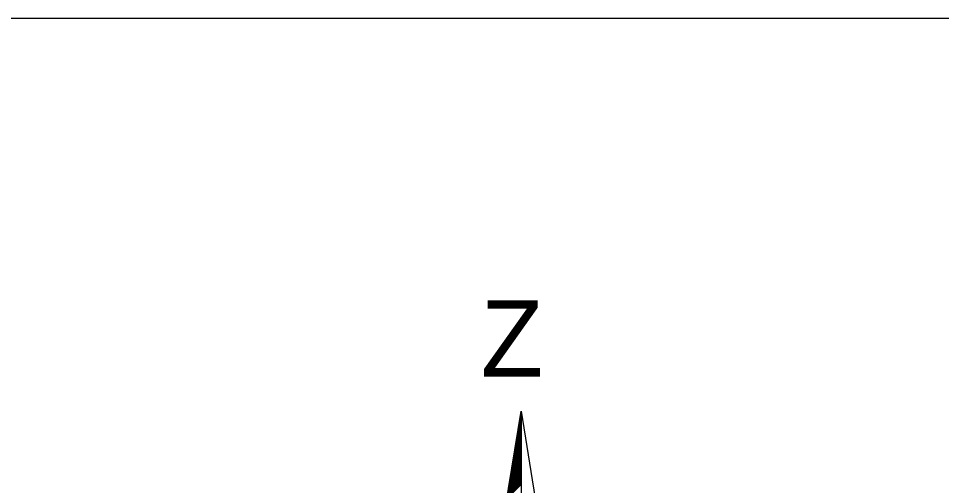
# Model space of a CAD drawing. Extents: x 576692 to 577659, y 273254 to 273799.
# Drawn here: x 577268.19 to 577280.31, y 273534.83 to 273540.97 of the extents above; entities that cross this region are included whole.
import ezdxf

# ---------------------------------------------------------------- set-up
doc = ezdxf.new("R2010")
doc.units = 0
doc.layers.add('RAMI_UZMR_####_####_#', color=7, linetype='Continuous')

msp = doc.modelspace()

# ---------------------------------------------------------------- linework, layer by layer
at = {"layer": 'RAMI_UZMR_####_####_#'}
for p, q in [((577273.898, 273530.306), (577274.794, 273535.81)), ((577274.786, 273535.765), (577274.794, 273535.772)), ((577274.787, 273535.77), (577274.794, 273535.776)), ((577274.79, 273535.791), (577274.794, 273535.794)), ((577274.79, 273535.786), (577274.794, 273535.79)), ((577274.793, 273535.808), (577274.794, 273535.808)), ((577274.794, 273535.81), (577274.794, 273529.41)), ((577274.794, 273535.81), (577275.566, 273531.065)), ((577274.762, 273535.618), (577274.794, 273535.649)), ((577274.762, 273535.614), (577274.794, 273535.646)), ((577274.765, 273535.635), (577274.794, 273535.663)), ((577274.766, 273535.639), (577274.794, 273535.667)), ((577274.769, 273535.657), (577274.794, 273535.682)), ((577274.77, 273535.662), (577274.794, 273535.686)), ((577274.772, 273535.678), (577274.794, 273535.7)), ((577274.773, 273535.682), (577274.794, 273535.704)), ((577274.776, 273535.7), (577274.794, 273535.718)), ((577274.777, 273535.705), (577274.794, 273535.722)), ((577274.779, 273535.722), (577274.794, 273535.736)), ((577274.78, 273535.726), (577274.794, 273535.74)), ((577274.783, 273535.748), (577274.794, 273535.758)), ((577274.783, 273535.743), (577274.794, 273535.754)), ((577274.738, 273535.466), (577274.794, 273535.522)), ((577274.741, 273535.484), (577274.794, 273535.537)), ((577274.742, 273535.488), (577274.794, 273535.541)), ((577274.744, 273535.505), (577274.794, 273535.554)), ((577274.745, 273535.51), (577274.794, 273535.559)), ((577274.748, 273535.531), (577274.794, 273535.577)), ((577274.748, 273535.527), (577274.794, 273535.573)), ((577274.751, 273535.548), (577274.794, 273535.591)), ((577274.752, 273535.553), (577274.794, 273535.595)), ((577274.754, 273535.57), (577274.794, 273535.609)), ((577274.755, 273535.575), (577274.794, 273535.614)), ((577274.758, 273535.591), (577274.794, 273535.627)), ((577274.759, 273535.597), (577274.794, 273535.631)), ((577274.716, 273535.332), (577274.794, 273535.41)), ((577274.717, 273535.337), (577274.794, 273535.414)), ((577274.719, 273535.354), (577274.794, 273535.428)), ((577274.72, 273535.358), (577274.794, 273535.432)), ((577274.722, 273535.375), (577274.794, 273535.446)), ((577274.724, 273535.38), (577274.794, 273535.45)), ((577274.726, 273535.397), (577274.794, 273535.465)), ((577274.727, 273535.402), (577274.794, 273535.468)), ((577274.73, 273535.423), (577274.794, 273535.486)), ((577274.73, 273535.418), (577274.794, 273535.482)), ((577274.734, 273535.445), (577274.794, 273535.505)), ((577274.734, 273535.441), (577274.794, 273535.501)), ((577274.737, 273535.462), (577274.794, 273535.518)), ((577274.691, 273535.181), (577274.794, 273535.283)), ((577274.692, 273535.186), (577274.794, 273535.287)), ((577274.694, 273535.202), (577274.794, 273535.302)), ((577274.695, 273535.207), (577274.794, 273535.306)), ((577274.698, 273535.224), (577274.794, 273535.319)), ((577274.699, 273535.229), (577274.794, 273535.324)), ((577274.702, 273535.25), (577274.794, 273535.342)), ((577274.702, 273535.246), (577274.794, 273535.338)), ((577274.706, 273535.272), (577274.794, 273535.36)), ((577274.706, 273535.267), (577274.794, 273535.356)), ((577274.709, 273535.289), (577274.794, 273535.374)), ((577274.71, 273535.294), (577274.794, 273535.378)), ((577274.713, 273535.315), (577274.794, 273535.396)), ((577274.713, 273535.31), (577274.794, 273535.392)), ((577274.666, 273535.03), (577274.794, 273535.157)), ((577274.667, 273535.034), (577274.794, 273535.161)), ((577274.67, 273535.051), (577274.794, 273535.174)), ((577274.671, 273535.056), (577274.794, 273535.178)), ((577274.674, 273535.078), (577274.794, 273535.197)), ((577274.674, 273535.073), (577274.794, 273535.193)), ((577274.678, 273535.099), (577274.794, 273535.215)), ((577274.678, 273535.094), (577274.794, 273535.211)), ((577274.681, 273535.116), (577274.794, 273535.229)), ((577274.682, 273535.121), (577274.794, 273535.233)), ((577274.684, 273535.138), (577274.794, 273535.247)), ((577274.685, 273535.142), (577274.794, 273535.251)), ((577274.688, 273535.159), (577274.794, 273535.265)), ((577274.689, 273535.164), (577274.794, 273535.269)), ((577274.646, 273534.905), (577274.794, 273535.052)), ((577274.646, 273534.9), (577274.794, 273535.048)), ((577274.649, 273534.922), (577274.794, 273535.066)), ((577274.65, 273534.926), (577274.794, 273535.07)), ((577274.652, 273534.943), (577274.794, 273535.084)), ((577274.654, 273534.948), (577274.794, 273535.088)), ((577274.656, 273534.965), (577274.794, 273535.102)), ((577274.657, 273534.97), (577274.794, 273535.106)), ((577274.66, 273534.991), (577274.794, 273535.124)), ((577274.66, 273534.986), (577274.794, 273535.121)), ((577274.663, 273535.008), (577274.794, 273535.138)), ((577274.664, 273535.013), (577274.794, 273535.142)), ((577274.621, 273534.748), (577274.794, 273534.921)), ((577274.622, 273534.753), (577274.794, 273534.926)), ((577274.624, 273534.77), (577274.794, 273534.939)), ((577274.625, 273534.775), (577274.794, 273534.943)), ((577274.628, 273534.791), (577274.794, 273534.958)), ((577274.629, 273534.796), (577274.794, 273534.962)), ((577274.631, 273534.814), (577274.794, 273534.976)), ((577274.632, 273534.818), (577274.794, 273534.98)), ((577274.635, 273534.835), (577274.794, 273534.994)), ((577274.636, 273534.839), (577274.794, 273534.998)), ((577274.638, 273534.857), (577274.794, 273535.012)), ((577274.639, 273534.862), (577274.794, 273535.016)), ((577274.642, 273534.882), (577274.794, 273535.034)), ((577274.642, 273534.878), (577274.794, 273535.03)), ((577274.607, 273534.666), (577274.794, 273534.853)), ((577274.607, 273534.662), (577274.794, 273534.849)), ((577274.61, 273534.684), (577274.794, 273534.867)), ((577274.611, 273534.688), (577274.794, 273534.871)), ((577274.614, 273534.71), (577274.794, 273534.889)), ((577274.614, 273534.705), (577274.794, 273534.885)), ((577274.618, 273534.731), (577274.794, 273534.907)), ((577274.618, 273534.727), (577274.794, 273534.903))]:
    msp.add_line(p, q, dxfattribs=at)
msp.add_lwpolyline([(577264.833, 273540.966), (577264.833, 273254.354), (577462.049, 273254.354), (577462.049, 273540.966)], close=True, dxfattribs=at)

# ---------------------------------------------------------------- texts
msp.add_text('Z', height=1, rotation=360, dxfattribs=at).set_placement((577274.266, 273536.266))

doc.saveas('drawing.dxf')
